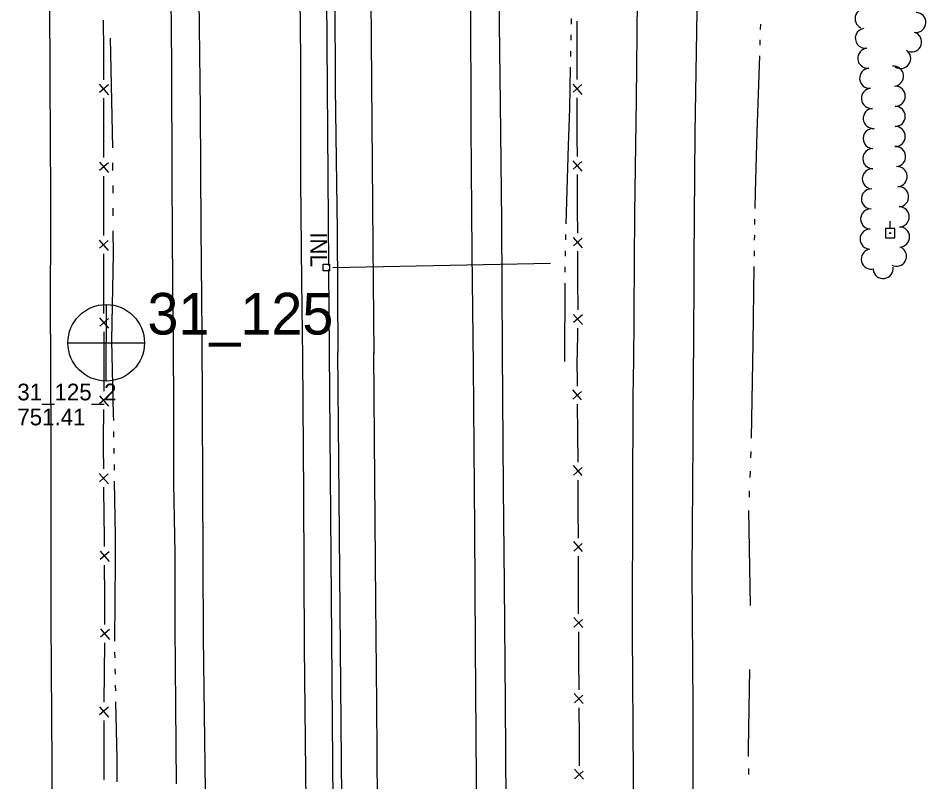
# Model space of a CAD drawing. Extents: x 589250 to 1188077, y 162953 to 363065.
# Drawn here: x 594129.5 to 594456.4, y 169485.3 to 169760.3 of the extents above; entities that cross this region are included whole.
import ezdxf

# ---------------------------------------------------------------- set-up
doc = ezdxf.new("R2010")
doc.units = 0
for name, color, linetype in [('E_DRN', 7, 'Continuous'), ('E_DRN_Pipe', 7, 'Continuous'), ('E_DRN_SS_UG', 7, 'Continuous'), ('E_DRN_Text', 7, 'Continuous'), ('E_FEN_P', 7, 'Continuous'), ('E_LAND_TreeLine_P', 7, 'Continuous'), ('E_MAP_PassPoints', 7, 'Continuous'), ('E_MAP_PhotoCenter', 7, 'Continuous'), ('E_RDWY', 7, 'Continuous'), ('E_RDWY_Gravel', 7, 'Continuous'), ('E_UTL_EPowerPole', 7, 'Continuous'), ('E_WAL', 7, 'Continuous'), ('E_WTR_FlowLine', 7, 'Continuous')]:
    doc.layers.add(name, color=color, linetype=linetype)

msp = doc.modelspace()

# ---------------------------------------------------------------- linework, layer by layer
at = {"layer": 'E_DRN'}
for p, q in [((594239.33, 169671.65), (594241.59, 169671.69)), ((594239.37, 169669.27), (594239.33, 169671.65)), ((594241.63, 169669.3), (594239.37, 169669.27)), ((594241.59, 169671.69), (594241.63, 169669.3))]:
    msp.add_line(p, q, dxfattribs=at)
at = {"layer": 'E_DRN_Pipe'}
msp.add_line((594243.8, 169370.42), (594241.46, 169669.81), dxfattribs=at)
at = {"layer": 'E_DRN_SS_UG'}
for p, q in [((594241.45, 169671.17), (594239.14, 169967.85)), ((594242.85, 169670.43), (594321.26, 169672))]:
    msp.add_line(p, q, dxfattribs=at)
at = {"layer": 'E_FEN_P'}
for p, q in [((594160.15, 169759.49), (594160.22, 169748.78)), ((594330.76, 169759.21), (594330.73, 169754.47)), ((594330.73, 169754.47), (594330.73, 169748.66)), ((594160.22, 169748.78), (594160.26, 169742.47)), ((594330.73, 169748.66), (594330.74, 169738.11)), ((594160.26, 169742.47), (594160.27, 169738.08)), ((594158.77, 169736.43), (594162.02, 169732.7)), ((594162.02, 169736.26), (594158.84, 169733.45)), ((594329.26, 169736.49), (594332.46, 169732.82)), ((594332.46, 169736.32), (594329.33, 169733.55)), ((594160.28, 169731.45), (594160.29, 169720.74)), ((594330.74, 169731.58), (594330.75, 169721.03)), ((594160.29, 169720.74), (594160.31, 169710.04)), ((594330.75, 169721.03), (594330.75, 169717.03)), ((594330.75, 169717.03), (594330.78, 169710.48)), ((594329.31, 169708.85), (594332.53, 169705.19)), ((594332.51, 169708.7), (594329.39, 169705.92)), ((594158.81, 169708.39), (594162.07, 169704.66)), ((594162.06, 169708.22), (594158.88, 169705.41)), ((594160.32, 169703.41), (594160.32, 169700.66)), ((594330.81, 169703.95), (594330.86, 169693.4)), ((594160.32, 169700.66), (594160.3, 169692.7)), ((594160.3, 169692.7), (594160.26, 169682)), ((594330.86, 169693.4), (594330.88, 169691.19)), ((594330.88, 169691.19), (594330.91, 169682.85)), ((594158.76, 169680.36), (594161.99, 169676.62)), ((594162, 169680.18), (594158.81, 169677.38)), ((594329.44, 169681.22), (594332.65, 169677.56)), ((594332.64, 169681.07), (594329.52, 169678.29)), ((594330.94, 169676.32), (594330.98, 169665.77)), ((594160.24, 169675.37), (594160.22, 169669.11)), ((594160.22, 169669.11), (594160.25, 169664.67)), ((594160.25, 169664.67), (594160.32, 169653.96)), ((594330.98, 169665.77), (594331.02, 169655.22)), ((594329.53, 169653.61), (594332.69, 169649.91)), ((594332.73, 169653.41), (594329.56, 169650.68)), ((594158.83, 169652.3), (594162.1, 169648.6)), ((594162.08, 169652.15), (594158.92, 169649.33)), ((594160.37, 169647.33), (594160.44, 169636.63)), ((594330.96, 169648.69), (594330.85, 169638.14)), ((594160.44, 169636.63), (594160.34, 169625.94)), ((594330.94, 169627.71), (594330.85, 169638.14)), ((594158.83, 169624.31), (594162.04, 169620.56)), ((594162.07, 169624.11), (594158.87, 169621.34)), ((594332.44, 169622.86), (594329.24, 169626.47)), ((594329.27, 169623.01), (594332.35, 169625.77)), ((594331.07, 169610.81), (594330.99, 169621.25)), ((594160.28, 169619.32), (594160.19, 169608.64)), ((594331.16, 169600.37), (594331.07, 169610.81)), ((594160.19, 169608.64), (594160.16, 169605.55)), ((594160.16, 169605.55), (594160.24, 169597.95)), ((594332.66, 169595.53), (594329.46, 169599.14)), ((594329.49, 169595.67), (594332.57, 169598.43)), ((594158.76, 169596.29), (594162.04, 169592.6)), ((594162, 169596.15), (594158.86, 169593.32)), ((594160.31, 169591.33), (594160.42, 169580.65)), ((594331.24, 169583.48), (594331.21, 169593.91)), ((594331.28, 169573.04), (594331.24, 169583.48)), ((594160.42, 169580.65), (594160.49, 169573.9)), ((594160.49, 169573.9), (594160.51, 169569.96)), ((594332.76, 169568.19), (594329.58, 169571.81)), ((594159.03, 169568.31), (594162.29, 169564.6)), ((594162.27, 169568.15), (594159.11, 169565.33)), ((594329.59, 169568.35), (594332.68, 169571.09)), ((594331.32, 169561.81), (594331.3, 169566.58)), ((594160.55, 169563.34), (594160.62, 169552.66)), ((594331.33, 169556.14), (594331.32, 169561.81)), ((594331.35, 169545.71), (594331.33, 169556.14)), ((594160.62, 169552.66), (594160.68, 169541.97)), ((594332.83, 169540.85), (594329.65, 169544.48)), ((594329.66, 169541.01), (594332.76, 169543.76)), ((594159.18, 169540.34), (594162.38, 169536.58)), ((594162.42, 169540.13), (594159.21, 169537.37)), ((594331.39, 169530.94), (594331.37, 169539.24)), ((594160.62, 169535.35), (594160.49, 169524.66)), ((594331.41, 169528.81), (594331.39, 169530.94)), ((594331.5, 169518.37), (594331.41, 169528.81)), ((594160.49, 169524.66), (594160.36, 169513.98)), ((594333, 169513.53), (594329.8, 169517.14)), ((594329.83, 169513.67), (594332.91, 169516.43)), ((594158.82, 169512.33), (594162.08, 169508.62)), ((594162.09, 169512.14), (594158.88, 169509.38)), ((594331.64, 169501.47), (594331.55, 169511.91)), ((594160.34, 169507.36), (594160.4, 169496.67)), ((594331.62, 169491.04), (594331.65, 169499.88)), ((594331.65, 169499.88), (594331.64, 169501.47)), ((594160.4, 169496.67), (594160.45, 169485.99)), ((594333.07, 169486.18), (594329.91, 169489.82)), ((594329.9, 169486.35), (594333.01, 169489.08))]:
    msp.add_line(p, q, dxfattribs=at)
at = {"layer": 'E_LAND_TreeLine_P'}
for centre, start, end in [((594434.51, 169760.05), 65.59, 245.59), ((594452.76, 169758.72), 267.3599, 87.3599), ((594434.58, 169753), 97.646, 277.646), ((594451.25, 169751.69), 252.5012, 72.5012), ((594435.5, 169745.81), 95.1415, 275.1415), ((594447.31, 169745.74), 235.3985, 55.3985), ((594436.15, 169738.6), 95.1415, 275.1415), ((594444.75, 169739.37), 275.3349, 95.3349), ((594436.8, 169731.38), 95.1415, 275.1415), ((594445.37, 169732.15), 269.9652, 89.9652), ((594445.37, 169724.9), 269.9652, 89.9652), ((594437.45, 169724.16), 95.1415, 275.1415), ((594437.42, 169716.92), 88.8908, 268.8908), ((594445.37, 169717.65), 269.9652, 89.9652), ((594437.28, 169709.67), 88.8908, 268.8908), ((594445.5, 169710.41), 274.3026, 94.3026), ((594437.11, 169702.42), 87.5697, 267.5697), ((594446.04, 169703.18), 274.3026, 94.3026), ((594436.8, 169695.18), 87.5697, 267.5697), ((594446.58, 169695.96), 274.3026, 94.3026), ((594446.79, 169688.71), 270.9362, 90.9362), ((594436.49, 169687.94), 87.5697, 267.5697), ((594436.32, 169680.7), 89.027, 269.027), ((594446.91, 169681.47), 270.9362, 90.9362), ((594436.75, 169673.51), 104.1767, 284.1767), ((594445.78, 169674.52), 241.8816, 61.8816), ((594440.98, 169670.12), 187.646, 7.646)]:
    msp.add_arc(centre, 3.62, start, end, dxfattribs=at)
at = {"layer": 'E_MAP_PhotoCenter'}
for p, q in [((594161.19, 169657.17), (594161.13, 169629.76)), ((594161.19, 169657.17), (594161.13, 169629.76)), ((594147.51, 169643.36), (594174.96, 169643.35)), ((594147.51, 169643.36), (594174.96, 169643.35))]:
    msp.add_line(p, q, dxfattribs=at)
msp.add_circle((594161.24, 169643.37), 13.78, dxfattribs=at)
msp.add_circle((594161.24, 169643.37), 13.78, dxfattribs=at)
at = {"layer": 'E_RDWY'}
for p, q in [((594230.59, 169804.43), (594231.17, 169745.69)), ((594141.11, 169738), (594140.79, 169792.72)), ((594256.34, 169787.07), (594256.72, 169737.34)), ((594292.4, 169767.86), (594292.59, 169721.1)), ((594194.62, 169767.13), (594195.04, 169727.65)), ((594352.47, 169766.79), (594352.07, 169730.95)), ((594373.88, 169762.74), (594373.25, 169718.95)), ((594231.17, 169745.69), (594231.24, 169701.92)), ((594141.32, 169696.2), (594141.11, 169738)), ((594256.72, 169737.34), (594257.24, 169678.4)), ((594352.07, 169730.95), (594351.52, 169689.98)), ((594195.04, 169727.65), (594195.29, 169684.66)), ((594292.59, 169721.1), (594292.91, 169675.76)), ((594373.25, 169718.95), (594372.89, 169673.21)), ((594231.24, 169701.92), (594231.58, 169665.44)), ((594141.19, 169646.52), (594141.32, 169696.2)), ((594351.52, 169689.98), (594351.25, 169654.51)), ((594195.29, 169684.66), (594195.68, 169646.65)), ((594257.24, 169678.4), (594257.58, 169639.49)), ((594292.91, 169675.76), (594293.43, 169635.24)), ((594372.89, 169673.21), (594372.74, 169637.87)), ((594231.58, 169665.44), (594231.9, 169638.05)), ((594351.25, 169654.51), (594351.09, 169633.84)), ((594141.19, 169646.52), (594141.26, 169596.85)), ((594195.68, 169646.65), (594195.97, 169592.73)), ((594257.84, 169608.88), (594257.58, 169639.82)), ((594231.9, 169638.05), (594232.32, 169588.69)), ((594372.59, 169607.98), (594372.74, 169637.87)), ((594293.43, 169635.24), (594293.81, 169576.3)), ((594350.97, 169620.93), (594351.09, 169633.84)), ((594350.84, 169590.25), (594350.97, 169620.93)), ((594258.28, 169549.94), (594257.84, 169608.88)), ((594372.26, 169561.18), (594372.59, 169607.98)), ((594141.26, 169596.85), (594141.34, 169543.21)), ((594195.97, 169592.73), (594196.17, 169537.26)), ((594232.32, 169588.69), (594232.5, 169533.94)), ((594350.76, 169539.23), (594350.84, 169590.25)), ((594293.81, 169576.3), (594294.1, 169534.32)), ((594372.63, 169512.21), (594372.26, 169561.18)), ((594258.66, 169513.28), (594258.28, 169549.94)), ((594141.34, 169543.21), (594141.64, 169491.41)), ((594351.08, 169487.66), (594350.76, 169539.23)), ((594196.17, 169537.26), (594196.84, 169482.04)), ((594232.5, 169533.94), (594233.19, 169466.47)), ((594294.1, 169534.32), (594294.51, 169486.03)), ((594259.03, 169466.96), (594258.66, 169513.28)), ((594372.64, 169459.3), (594372.63, 169512.21)), ((594141.64, 169491.41), (594141.51, 169434.88)), ((594351.21, 169435.5), (594351.08, 169487.66)), ((594294.51, 169486.03), (594294.86, 169431.82))]:
    msp.add_line(p, q, dxfattribs=at)
at = {"layer": 'E_RDWY_Gravel'}
for p, q in [((594184.4, 169784.86), (594184.71, 169743.58)), ((594302.49, 169775.26), (594303.11, 169729.61)), ((594184.71, 169743.58), (594184.91, 169701.95)), ((594303.11, 169729.61), (594303.55, 169687.15)), ((594184.91, 169701.95), (594185.17, 169664.15)), ((594303.55, 169687.15), (594303.83, 169639.89)), ((594185.17, 169664.15), (594185.4, 169642.43)), ((594185.4, 169642.43), (594185.43, 169620.69)), ((594303.83, 169640.09), (594304.21, 169591.06)), ((594185.43, 169620.69), (594185.53, 169592.66)), ((594185.53, 169592.66), (594185.94, 169567.44)), ((594304.21, 169591.06), (594304.55, 169556.35)), ((594185.94, 169567.44), (594186, 169541.12)), ((594304.55, 169556.35), (594304.87, 169513.59)), ((594186, 169541.12), (594186.23, 169512.73)), ((594186.23, 169512.73), (594186.45, 169484.58)), ((594304.87, 169513.59), (594305.24, 169468.15))]:
    msp.add_line(p, q, dxfattribs=at)
at = {"layer": 'E_UTL_EPowerPole'}
for points in [[(594443.5, 169684.57), (594443.5, 169687.21)], [(594445.17, 169684.57), (594441.82, 169684.57)], [(594441.82, 169684.57), (594441.82, 169681.21)], [(594445.17, 169681.21), (594445.17, 169684.57)], [(594441.82, 169681.21), (594445.17, 169681.21)]]:
    msp.add_lwpolyline(points, dxfattribs=at)
msp.add_circle((594443.53, 169682.89), 0.217, dxfattribs=at)
at = {"layer": 'E_WAL'}
for p, q in [((594243.48, 169791.01), (594243.75, 169734.99)), ((594243.75, 169734.99), (594244.37, 169683.75)), ((594244.37, 169683.75), (594244.65, 169639.89)), ((594245.1, 169587.82), (594244.65, 169640.07)), ((594245.59, 169533.39), (594245.1, 169587.82)), ((594246.06, 169479.39), (594245.59, 169533.39))]:
    msp.add_line(p, q, dxfattribs=at)
at = {"layer": 'E_WTR_FlowLine'}
for p, q in [((594328.74, 169758.14), (594328.78, 169760.09)), ((594396.81, 169758.09), (594396.75, 169756.2)), ((594328.62, 169752.31), (594328.66, 169754.25)), ((594163.62, 169713.58), (594162.77, 169753.04)), ((594396.63, 169752.4), (594396.57, 169750.5)), ((594328.51, 169746.48), (594328.55, 169748.42)), ((594396.45, 169746.71), (594395.57, 169719.19)), ((594328.14, 169727.68), (594328.43, 169742.59)), ((594327.75, 169714.41), (594328.14, 169727.68)), ((594395.57, 169719.19), (594394.88, 169697.47)), ((594326.92, 169686.24), (594327.75, 169714.41)), ((594163.69, 169705.42), (594163.68, 169708.14)), ((594163.73, 169697.26), (594163.72, 169699.98)), ((594394.88, 169697.47), (594394.79, 169691.67)), ((594163.77, 169689.1), (594163.75, 169691.82)), ((594394.73, 169687.87), (594394.7, 169685.97)), ((594163.83, 169675.46), (594163.79, 169683.66)), ((594326.74, 169680.41), (594326.8, 169682.35)), ((594394.64, 169682.17), (594394.61, 169680.28)), ((594326.57, 169674.58), (594326.63, 169676.52)), ((594394.55, 169676.48), (594394.52, 169674.58)), ((594163.27, 169644.21), (594163.83, 169675.46)), ((594326.49, 169668.75), (594326.5, 169670.69)), ((594394.46, 169670.78), (594394.03, 169643.25)), ((594326.44, 169636.67), (594326.49, 169664.86)), ((594163.93, 169617.51), (594163.27, 169644.21)), ((594394.03, 169643.25), (594393.44, 169608.98)), ((594163.96, 169615.4), (594163.93, 169617.51)), ((594164.05, 169609.44), (594164.02, 169611.43)), ((594164.14, 169603.48), (594164.11, 169605.47)), ((594393.32, 169604.25), (594393.24, 169601.89)), ((594164.23, 169597.52), (594164.2, 169599.51)), ((594393.07, 169597.17), (594392.98, 169594.8)), ((594164.58, 169573.76), (594164.28, 169593.55)), ((594392.82, 169590.08), (594392.73, 169587.72)), ((594392.58, 169582.99), (594393.07, 169548.72)), ((594164.54, 169564.74), (594164.58, 169573.76)), ((594164.4, 169535.93), (594164.54, 169564.74)), ((594164.43, 169529.97), (594164.39, 169531.96)), ((594164.56, 169524.01), (594164.51, 169526)), ((594392.9, 169525.75), (594392.4, 169497.1)), ((594164.68, 169518.05), (594164.64, 169520.04)), ((594165.19, 169493.66), (594164.76, 169514.08)), ((594392.4, 169497.1), (594392.43, 169494.39)), ((594165.23, 169485.27), (594165.19, 169493.66)), ((594392.47, 169490.06), (594392.5, 169487.9))]:
    msp.add_line(p, q, dxfattribs=at)

# ---------------------------------------------------------------- texts
at = {"layer": 'E_DRN_Text'}
msp.add_text('INL', height=6, rotation=270.2537, dxfattribs=at).set_placement((594234.7, 169683.16))
at = {"layer": 'E_MAP_PassPoints'}
for s, p in [('31_125_2', (594129.24, 169622.64)), ('31_125_2', (594129.24, 169622.64)), ('751.41', (594129.24, 169613.64)), ('751.41', (594129.24, 169613.64))]:
    msp.add_text(s, height=6, dxfattribs=at).set_placement(p)
at = {"layer": 'E_MAP_PhotoCenter'}
msp.add_text('31_125', height=15, dxfattribs=at).set_placement((594176.1, 169646.34))
msp.add_text('31_125', height=15, dxfattribs=at).set_placement((594176.1, 169646.34))

doc.saveas('drawing.dxf')
